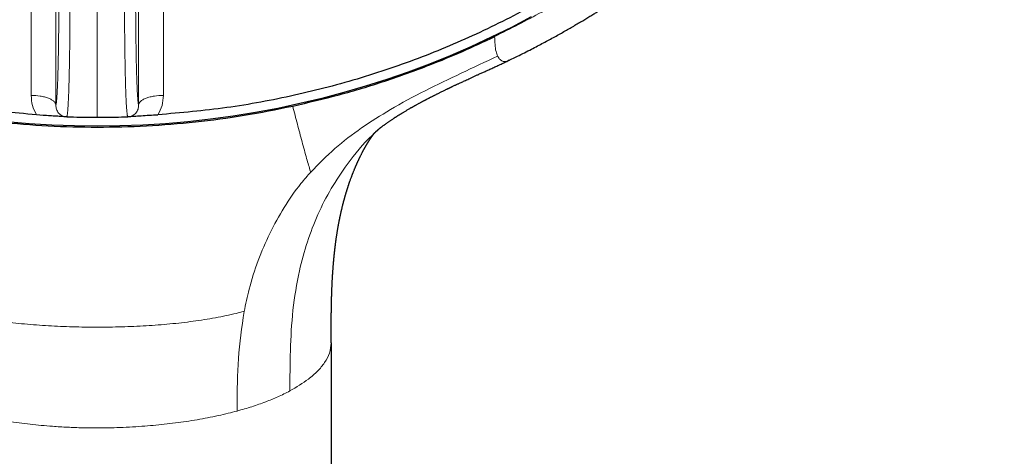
# Model space of a CAD drawing. Header units: millimetres. Extents: x 8 to 436, y 12 to 764.
# Tile 479 of 656: x 228 to 279, y 650 to 673. Entities that reach past the tile are written whole.
import ezdxf

# ---------------------------------------------------------------- set-up
doc = ezdxf.new("R2010")
doc.units = ezdxf.units.MM

msp = doc.modelspace()

# ---------------------------------------------------------------- linework, layer by layer
at = {"color": 252, "linetype": 'Continuous', "lineweight": 0}
for p, q in [((232, 667.711), (232, 687.547)), ((239.321, 652.583), (239.32, 652.33))]:
    msp.add_line(p, q, dxfattribs=at)
at = {"color": 7, "linetype": 'Continuous', "lineweight": 30}
for p, q in [((229.167, 667.806), (228.82, 667.839)), ((230.401, 667.739), (230.394, 667.733)), ((232, 667.711), (232, 667.711)), ((233.606, 667.733), (233.599, 667.739)), ((244.252, 655.903), (244.252, 532.728))]:
    msp.add_line(p, q, dxfattribs=at)
at = {"color": 7, "linetype": 'Continuous', "lineweight": 30, "flags": 128}
for points in [[(254.725, 672.964), (253.687, 672.417), (252.634, 671.897), (251.567, 671.402), (250.486, 670.934), (249.393, 670.493), (248.288, 670.078), (247.172, 669.691), (246.045, 669.332), (244.908, 669.001), (243.763, 668.697), (242.61, 668.422), (241.45, 668.175), (240.283, 667.957), (239.11, 667.768), (237.932, 667.607), (236.751, 667.476), (235.566, 667.373), (234.379, 667.3), (233.19, 667.256), (232, 667.242)], [(232, 667.242), (230.81, 667.256), (229.621, 667.3), (228.434, 667.373), (227.249, 667.476)]]:
    msp.add_lwpolyline(points, dxfattribs=at)
at = {"color": 7, "linetype": 'Continuous', "lineweight": 30}
for points, knots in [([(228.82, 667.839), (227.618, 667.945), (225.213, 668.158), (221.655, 668.822), (218.163, 669.733), (214.788, 670.9), (211.549, 672.303), (208.463, 673.927), (205.522, 675.774), (202.745, 677.831), (200.147, 680.088), (197.747, 682.528), (195.557, 685.138), (193.592, 687.902), (191.863, 690.802), (190.383, 693.82), (189.158, 696.939), (188.198, 700.138), (187.508, 703.397), (187.093, 706.698), (186.954, 710.019), (187.093, 713.34), (187.508, 716.641), (188.198, 719.901), (189.158, 723.1), (190.383, 726.218), (191.863, 729.236), (193.592, 732.136), (195.557, 734.9), (197.747, 737.51), (200.147, 739.951), (202.745, 742.207), (205.522, 744.265), (208.463, 746.111), (211.549, 747.735), (214.762, 749.127), (218.08, 750.277), (221.484, 751.179), (224.953, 751.828), (228.466, 752.218), (232, 752.349), (235.534, 752.218), (239.047, 751.828), (242.516, 751.179), (245.92, 750.277), (249.238, 749.127), (252.451, 747.735), (255.537, 746.111), (258.478, 744.265), (261.255, 742.207), (263.853, 739.951), (266.253, 737.51), (268.443, 734.9), (270.408, 732.136), (272.137, 729.236), (273.617, 726.218), (274.842, 723.1), (275.802, 719.901), (276.492, 716.641), (276.907, 713.34), (277.046, 710.019), (276.907, 706.698), (276.492, 703.397), (275.802, 700.138), (274.842, 696.939), (273.617, 693.82), (272.137, 690.802), (270.408, 687.902), (268.443, 685.138), (266.253, 682.528), (263.853, 680.088), (261.255, 677.831), (258.478, 675.774), (255.537, 673.927), (252.451, 672.303), (249.212, 670.9), (245.837, 669.733), (242.345, 668.822), (238.787, 668.158), (236.382, 667.945), (235.18, 667.839)], [0, 0, 0, 0, 0.013106, 0.026212, 0.039318, 0.052424, 0.065212, 0.078, 0.090788, 0.103576, 0.116364, 0.129151, 0.141939, 0.154727, 0.167515, 0.180303, 0.193091, 0.205879, 0.218667, 0.231454, 0.244242, 0.25703, 0.269818, 0.282606, 0.295394, 0.308182, 0.32097, 0.333758, 0.346545, 0.359333, 0.372121, 0.384909, 0.397697, 0.410485, 0.423273, 0.436061, 0.448848, 0.461636, 0.474424, 0.487212, 0.5, 0.512788, 0.525576, 0.538364, 0.551152, 0.563939, 0.576727, 0.589515, 0.602303, 0.615091, 0.627879, 0.640667, 0.653455, 0.666242, 0.67903, 0.691818, 0.704606, 0.717394, 0.730182, 0.74297, 0.755758, 0.768546, 0.781333, 0.794121, 0.806909, 0.819697, 0.832485, 0.845273, 0.858061, 0.870849, 0.883636, 0.896424, 0.909212, 0.922, 0.934788, 0.947576, 0.960682, 0.973788, 0.986894, 1, 1, 1, 1]), ([(253.574, 670.696), (253.586, 670.702), (253.728, 670.77), (253.994, 670.901), (254.37, 671.087), (254.722, 671.267), (255.053, 671.439), (255.364, 671.603), (255.663, 671.764), (255.953, 671.922), (256.232, 672.077), (256.5, 672.228), (256.759, 672.376), (257.007, 672.521), (257.246, 672.661), (257.475, 672.797), (257.694, 672.929), (257.899, 673.054), (258.092, 673.173), (258.272, 673.285), (258.444, 673.393), (258.607, 673.497), (258.766, 673.599), (258.92, 673.698), (259.068, 673.794), (259.207, 673.885), (259.337, 673.971), (259.457, 674.051), (259.571, 674.127), (259.678, 674.199), (259.777, 674.267), (259.866, 674.327), (259.944, 674.381), (260.012, 674.427), (260.069, 674.467), (260.12, 674.501), (260.168, 674.535), (260.22, 674.571), (260.277, 674.611), (260.325, 674.645), (260.363, 674.671), (260.389, 674.689), (260.412, 674.706), (260.431, 674.719), (260.443, 674.727), (260.45, 674.732), (260.459, 674.738), (260.476, 674.75), (260.503, 674.769), (260.538, 674.794), (260.581, 674.825), (260.632, 674.861), (260.691, 674.903), (260.76, 674.952), (260.837, 675.007), (260.922, 675.069), (261.016, 675.137), (261.118, 675.211), (261.227, 675.291), (261.343, 675.377), (261.467, 675.469), (261.659, 675.613), (261.915, 675.806), (262.227, 676.047), (262.57, 676.315), (262.942, 676.612), (263.34, 676.937), (263.726, 677.261), (264.103, 677.582), (264.466, 677.9), (264.818, 678.213), (265.157, 678.522), (265.489, 678.829), (265.848, 679.169), (266.234, 679.543), (266.645, 679.951), (267.047, 680.361), (267.342, 680.669), (267.536, 680.874), (267.629, 680.974), (267.718, 681.069), (267.795, 681.152), (267.858, 681.221), (267.91, 681.277), (267.956, 681.328), (267.997, 681.372), (268.032, 681.411), (268.062, 681.443), (268.086, 681.47), (268.104, 681.49), (268.117, 681.504), (268.129, 681.518), (268.145, 681.535), (268.171, 681.564), (268.209, 681.606), (268.258, 681.661), (268.314, 681.723), (268.377, 681.794), (268.446, 681.871), (268.522, 681.957), (268.601, 682.048), (268.684, 682.143), (268.77, 682.241), (268.86, 682.345), (268.951, 682.451), (269.041, 682.557), (269.209, 682.755), (269.45, 683.043), (269.762, 683.425), (270.065, 683.804), (270.36, 684.181), (270.648, 684.557), (270.934, 684.938), (271.219, 685.328), (271.506, 685.728), (271.793, 686.138), (272.006, 686.451), (272.148, 686.662), (272.219, 686.768), (272.29, 686.874), (272.361, 686.981), (272.431, 687.088), (272.499, 687.192), (272.565, 687.294), (272.627, 687.39), (272.685, 687.481), (272.737, 687.562), (272.783, 687.635), (272.821, 687.695), (272.851, 687.743), (272.876, 687.782), (272.896, 687.814), (272.912, 687.84), (272.924, 687.859), (272.935, 687.876), (272.946, 687.895), (272.962, 687.919), (272.981, 687.95), (273.004, 687.988), (273.034, 688.035), (273.07, 688.094), (273.113, 688.165), (273.163, 688.245), (273.217, 688.335), (273.277, 688.434), (273.341, 688.54), (273.408, 688.652), (273.476, 688.766), (273.544, 688.881), (273.611, 688.994), (273.702, 689.151), (273.816, 689.349), (273.951, 689.586), (274.079, 689.816), (274.194, 690.023), (274.296, 690.21), (274.386, 690.377), (274.472, 690.538), (274.556, 690.698), (274.65, 690.877), (274.755, 691.08), (274.872, 691.309), (274.99, 691.544), (275.109, 691.785), (275.23, 692.032), (275.352, 692.288), (275.454, 692.503), (275.533, 692.673), (275.588, 692.793), (275.641, 692.909), (275.691, 693.018), (275.737, 693.12), (275.779, 693.214), (275.817, 693.301), (275.853, 693.381), (275.885, 693.453), (275.913, 693.518), (275.938, 693.576), (275.96, 693.626), (275.979, 693.669), (275.993, 693.702), (276.003, 693.726), (276.011, 693.745), (276.02, 693.765), (276.031, 693.79), (276.044, 693.821), (276.059, 693.857), (276.079, 693.903), (276.104, 693.961), (276.133, 694.031), (276.167, 694.11), (276.203, 694.198), (276.243, 694.295), (276.287, 694.4), (276.333, 694.512), (276.38, 694.629), (276.469, 694.849), (276.596, 695.171), (276.768, 695.622), (276.944, 696.099), (277.122, 696.602), (277.261, 697.008), (277.363, 697.316), (277.43, 697.522), (277.493, 697.719), (277.552, 697.907), (277.608, 698.086), (277.66, 698.256), (277.701, 698.392), (277.732, 698.497), (277.755, 698.573), (277.776, 698.647), (277.797, 698.718), (277.816, 698.784), (277.834, 698.846), (277.85, 698.901), (277.863, 698.948), (277.875, 698.99), (277.887, 699.033), (277.902, 699.085), (277.92, 699.148), (277.94, 699.221), (277.963, 699.303), (277.988, 699.396), (278.017, 699.501), (278.048, 699.618), (278.083, 699.747), (278.12, 699.888), (278.159, 700.039), (278.199, 700.196), (278.238, 700.355), (278.301, 700.609), (278.384, 700.957), (278.485, 701.4), (278.582, 701.846), (278.653, 702.192), (278.701, 702.436), (278.728, 702.577), (278.755, 702.715), (278.78, 702.847), (278.803, 702.972), (278.824, 703.089), (278.843, 703.198), (278.861, 703.296), (278.876, 703.382), (278.889, 703.458), (278.899, 703.517), (278.906, 703.562), (278.912, 703.594), (278.916, 703.62), (278.92, 703.643), (278.924, 703.669), (278.93, 703.704), (278.937, 703.747), (278.946, 703.798), (278.955, 703.856), (278.966, 703.922), (278.977, 703.995), (278.989, 704.072), (279.001, 704.15), (279.014, 704.229), (279.046, 704.445), (279.092, 704.759), (279.147, 705.171), (279.194, 705.546), (279.238, 705.927), (279.28, 706.316), (279.309, 706.613), (279.327, 706.813), (279.336, 706.911), (279.344, 707.003), (279.351, 707.086), (279.357, 707.158), (279.362, 707.219), (279.366, 707.269), (279.369, 707.308), (279.371, 707.335), (279.372, 707.353), (279.373, 707.366), (279.375, 707.384), (279.377, 707.408), (279.379, 707.44), (279.383, 707.496), (279.389, 707.576), (279.397, 707.692), (279.407, 707.828), (279.417, 707.986), (279.427, 708.155), (279.437, 708.334), (279.446, 708.5), (279.453, 708.65), (279.459, 708.783), (279.465, 708.919), (279.47, 709.059), (279.475, 709.202), (279.479, 709.323), (279.482, 709.419), (279.484, 709.489), (279.485, 709.555), (279.487, 709.617), (279.488, 709.676), (279.489, 709.729), (279.49, 709.772), (279.491, 709.804), (279.491, 709.826), (279.492, 709.845), (279.492, 709.868), (279.492, 709.898), (279.493, 709.937), (279.494, 709.986), (279.495, 710.046), (279.496, 710.118), (279.496, 710.194), (279.497, 710.285), (279.498, 710.382), (279.498, 710.476), (279.499, 710.554), (279.499, 710.616), (279.499, 710.668), (279.499, 710.711), (279.498, 710.747), (279.498, 710.78), (279.498, 710.799), (279.498, 710.809)], [0, 0, 0, 0, 0.000773, 0.009123, 0.017231, 0.025098, 0.032097, 0.038892, 0.045485, 0.051874, 0.05806, 0.064043, 0.069823, 0.0754, 0.080773, 0.085943, 0.09091, 0.095674, 0.099979, 0.104104, 0.108047, 0.11181, 0.115393, 0.119046, 0.12249, 0.125724, 0.128749, 0.131565, 0.134171, 0.136755, 0.139094, 0.141188, 0.143037, 0.144641, 0.146, 0.147083, 0.148215, 0.149455, 0.150804, 0.152262, 0.152876, 0.153507, 0.154113, 0.154559, 0.154836, 0.154952, 0.155049, 0.155484, 0.156169, 0.15699, 0.15801, 0.159228, 0.160644, 0.16229, 0.164141, 0.166198, 0.168461, 0.170929, 0.173553, 0.176376, 0.179397, 0.182615, 0.190424, 0.198137, 0.205754, 0.215987, 0.226041, 0.235917, 0.245615, 0.255134, 0.26431, 0.273314, 0.282172, 0.290964, 0.302472, 0.313875, 0.325174, 0.336369, 0.339111, 0.341847, 0.344467, 0.346827, 0.348499, 0.350011, 0.351363, 0.352555, 0.353586, 0.354457, 0.355168, 0.355719, 0.356039, 0.356331, 0.356784, 0.357407, 0.358663, 0.360119, 0.361775, 0.363632, 0.365688, 0.367945, 0.370401, 0.372829, 0.375425, 0.378171, 0.38094, 0.383704, 0.386464, 0.396281, 0.40604, 0.415741, 0.425133, 0.434471, 0.443885, 0.453478, 0.463248, 0.473197, 0.483325, 0.485848, 0.488381, 0.490926, 0.493481, 0.496047, 0.498567, 0.50091, 0.503275, 0.505419, 0.507341, 0.509042, 0.510521, 0.511584, 0.512493, 0.513248, 0.513849, 0.514297, 0.514618, 0.515038, 0.515622, 0.516352, 0.517225, 0.518243, 0.519686, 0.521345, 0.52322, 0.525312, 0.52762, 0.530144, 0.532722, 0.535422, 0.538088, 0.540716, 0.543305, 0.548944, 0.554388, 0.559639, 0.564696, 0.568602, 0.572384, 0.576041, 0.579592, 0.583215, 0.588146, 0.593287, 0.598638, 0.603942, 0.609439, 0.615126, 0.621006, 0.623708, 0.626412, 0.62897, 0.631365, 0.633599, 0.635671, 0.637581, 0.639329, 0.640915, 0.642339, 0.643601, 0.644702, 0.64564, 0.646403, 0.646858, 0.647206, 0.647633, 0.64818, 0.648849, 0.649638, 0.650548, 0.651879, 0.653404, 0.655124, 0.657039, 0.659149, 0.661412, 0.663862, 0.666437, 0.669011, 0.678175, 0.68729, 0.698079, 0.7088, 0.719452, 0.723982, 0.728346, 0.732512, 0.736479, 0.740248, 0.743818, 0.74719, 0.748844, 0.750445, 0.751994, 0.753491, 0.754905, 0.756145, 0.757374, 0.758352, 0.759121, 0.75997, 0.76108, 0.762393, 0.763912, 0.765638, 0.767569, 0.769707, 0.772182, 0.774887, 0.77782, 0.780982, 0.784286, 0.787596, 0.79091, 0.800045, 0.809211, 0.818408, 0.827636, 0.830543, 0.833453, 0.836343, 0.83906, 0.841577, 0.844028, 0.846253, 0.848253, 0.850028, 0.851577, 0.852901, 0.853665, 0.854327, 0.854864, 0.855267, 0.855752, 0.856463, 0.857397, 0.8584, 0.859574, 0.86092, 0.862438, 0.864038, 0.865638, 0.867237, 0.868836, 0.87888, 0.886418, 0.893976, 0.901694, 0.909594, 0.917675, 0.919694, 0.921723, 0.923626, 0.925307, 0.926768, 0.927988, 0.928995, 0.929789, 0.930369, 0.930638, 0.930857, 0.931203, 0.931696, 0.932336, 0.933111, 0.935079, 0.937177, 0.940133, 0.943312, 0.946716, 0.950326, 0.954122, 0.956707, 0.959372, 0.962116, 0.964939, 0.967841, 0.970739, 0.97222, 0.973625, 0.974953, 0.976204, 0.977379, 0.978478, 0.97942, 0.979988, 0.980403, 0.980715, 0.981159, 0.981767, 0.982538, 0.983473, 0.984707, 0.986145, 0.987752, 0.989308, 0.991565, 0.993592, 0.994974, 0.996224, 0.997342, 0.998088, 0.998759, 0.999384, 1, 1, 1, 1]), ([(242.234, 668.294), (243.049, 668.484), (244.677, 668.862), (247.072, 669.588), (249.221, 670.36), (251.135, 671.144), (252.252, 671.669), (252.811, 671.931)], [0, 0, 0, 0, 0.223023, 0.44549, 0.668087, 0.834118, 1, 1, 1, 1]), ([(246.456, 666.821), (246.457, 666.822), (246.458, 666.823), (246.464, 666.829), (246.474, 666.839), (246.481, 666.846), (246.486, 666.851), (246.491, 666.856), (246.499, 666.864), (246.507, 666.872), (246.514, 666.878), (246.52, 666.884), (246.527, 666.891), (246.535, 666.899), (246.542, 666.906), (246.548, 666.912), (246.555, 666.918), (246.563, 666.927), (246.575, 666.938), (246.588, 666.951), (246.601, 666.963), (246.613, 666.974), (246.625, 666.985), (246.635, 666.994), (246.642, 667.001), (246.647, 667.005), (246.652, 667.01), (246.657, 667.014), (246.662, 667.019), (246.668, 667.025), (246.674, 667.03), (246.68, 667.035), (246.686, 667.041), (246.693, 667.048), (246.701, 667.055), (246.708, 667.061), (246.714, 667.066), (246.722, 667.074), (246.73, 667.081), (246.737, 667.087), (246.744, 667.092), (246.757, 667.104), (246.775, 667.12), (246.796, 667.137), (246.813, 667.152), (246.827, 667.162), (246.835, 667.169), (246.837, 667.171), (246.837, 667.171), (246.837, 667.17), (246.842, 667.174), (246.85, 667.18), (246.859, 667.187), (246.87, 667.195), (246.88, 667.203), (246.889, 667.21), (246.908, 667.224), (246.937, 667.245), (246.977, 667.274), (247.02, 667.305), (247.064, 667.337), (247.111, 667.37), (247.159, 667.404), (247.206, 667.437), (247.255, 667.47), (247.305, 667.505), (247.359, 667.542), (247.416, 667.579), (247.466, 667.613), (247.51, 667.642), (247.548, 667.667), (247.588, 667.693), (247.627, 667.718), (247.662, 667.741), (247.696, 667.762), (247.729, 667.783), (247.764, 667.806), (247.801, 667.829), (247.839, 667.852), (247.874, 667.874), (247.906, 667.894), (247.935, 667.912), (247.971, 667.934), (248.018, 667.963), (248.078, 667.999), (248.14, 668.036), (248.203, 668.073), (248.266, 668.11), (248.33, 668.147), (248.384, 668.179), (248.426, 668.203), (248.454, 668.219), (248.478, 668.233), (248.504, 668.247), (248.532, 668.263), (248.562, 668.28), (248.595, 668.299), (248.634, 668.32), (248.673, 668.342), (248.719, 668.368), (248.769, 668.395), (248.824, 668.425), (248.877, 668.454), (248.931, 668.483), (248.98, 668.51), (249.025, 668.534), (249.068, 668.557), (249.11, 668.579), (249.15, 668.6), (249.184, 668.618), (249.218, 668.636), (249.255, 668.656), (249.3, 668.679), (249.348, 668.704), (249.397, 668.729), (249.443, 668.753), (249.488, 668.776), (249.533, 668.799), (249.578, 668.821), (249.623, 668.844), (249.67, 668.868), (249.718, 668.892), (249.769, 668.918), (249.825, 668.945), (249.884, 668.975), (249.948, 669.006), (250.017, 669.04), (250.093, 669.077), (250.164, 669.112), (250.23, 669.144), (250.287, 669.171), (250.34, 669.197), (250.386, 669.219), (250.425, 669.237), (250.456, 669.252), (250.479, 669.263), (250.497, 669.272), (250.516, 669.281), (250.539, 669.291), (250.564, 669.303), (250.629, 669.334), (250.701, 669.368), (250.781, 669.405), (250.829, 669.428), (250.883, 669.453), (250.944, 669.482), (251.016, 669.515), (251.098, 669.553), (251.19, 669.595), (251.291, 669.642), (251.401, 669.693), (251.522, 669.748), (251.652, 669.808), (251.792, 669.872), (251.943, 669.941), (252.103, 670.014), (252.276, 670.093), (252.462, 670.178), (252.662, 670.27), (252.873, 670.367), (253.094, 670.47), (253.326, 670.579), (253.484, 670.654), (253.565, 670.692)], [0, 0, 0, 0, 0.003112, 0.005467, 0.007259, 0.00885, 0.010322, 0.01183, 0.01474, 0.017909, 0.020093, 0.021654, 0.024277, 0.027278, 0.029621, 0.031731, 0.034012, 0.036257, 0.040744, 0.046243, 0.050511, 0.054573, 0.059382, 0.063523, 0.065564, 0.067475, 0.069307, 0.071146, 0.073165, 0.075695, 0.078419, 0.080402, 0.082704, 0.086325, 0.089914, 0.092779, 0.095357, 0.099668, 0.103679, 0.107172, 0.110686, 0.114277, 0.131508, 0.146482, 0.163205, 0.180229, 0.196413, 0.213191, 0.218077, 0.222825, 0.226887, 0.228716, 0.230741, 0.233646, 0.235868, 0.237555, 0.239482, 0.246123, 0.252726, 0.258776, 0.265659, 0.272605, 0.279162, 0.285826, 0.292081, 0.299207, 0.306366, 0.313615, 0.321447, 0.326027, 0.330726, 0.336122, 0.341225, 0.345638, 0.349629, 0.353798, 0.358048, 0.363026, 0.367656, 0.371937, 0.375975, 0.379594, 0.382835, 0.389201, 0.396885, 0.404506, 0.41199, 0.41946, 0.427187, 0.434917, 0.43901, 0.442128, 0.444675, 0.447691, 0.451217, 0.454482, 0.458367, 0.462874, 0.467866, 0.472293, 0.478862, 0.485185, 0.491302, 0.497353, 0.503575, 0.508196, 0.513042, 0.518104, 0.522726, 0.526511, 0.529929, 0.534047, 0.539404, 0.544975, 0.550479, 0.555858, 0.560505, 0.565755, 0.570704, 0.575692, 0.580892, 0.58631, 0.591947, 0.597881, 0.604695, 0.611516, 0.61911, 0.627478, 0.636618, 0.642759, 0.649193, 0.655157, 0.660198, 0.664314, 0.667908, 0.67028, 0.6719, 0.673904, 0.676466, 0.67931, 0.682165, 0.69765, 0.702745, 0.707873, 0.713418, 0.720044, 0.727765, 0.73658, 0.746489, 0.757261, 0.769084, 0.781957, 0.795881, 0.810855, 0.826879, 0.843952, 0.862075, 0.882187, 0.903449, 0.925862, 0.949425, 0.974138, 1, 1, 1, 1]), ([(221.766, 668.294), (222.611, 668.125), (224.297, 667.787), (226.856, 667.45), (229.425, 667.241), (232, 667.173), (234.575, 667.241), (237.144, 667.45), (239.703, 667.787), (241.389, 668.125), (242.234, 668.294)], [0, 0, 0, 0, 0.125524, 0.250559, 0.37525, 0.5, 0.624742, 0.749434, 0.874481, 1, 1, 1, 1]), ([(230.394, 667.733), (230.313, 667.736), (230.155, 667.743), (229.858, 667.763), (229.528, 667.786), (229.289, 667.799), (229.167, 667.806)], [0, 0, 0, 0, 0.260422, 0.507505, 0.750772, 1, 1, 1, 1]), ([(230.401, 667.739), (230.462, 667.736), (230.759, 667.725), (231.292, 667.714), (231.764, 667.712), (232, 667.711)], [0, 0, 0, 0, 0.114102, 0.5571, 1, 1, 1, 1]), ([(232, 667.711), (232.212, 667.712), (232.636, 667.713), (233.169, 667.723), (233.49, 667.735), (233.599, 667.739)], [0, 0, 0, 0, 0.397776, 0.795622, 1, 1, 1, 1]), ([(235.18, 667.823), (235.025, 667.816), (234.721, 667.802), (234.29, 667.774), (233.905, 667.746), (233.708, 667.737), (233.606, 667.733)], [0, 0, 0, 0, 0.2511539, 0.4933393, 0.7379074, 1, 1, 1, 1]), ([(244.251, 655.9), (244.251, 655.971), (244.251, 656.108), (244.251, 656.306), (244.252, 656.493), (244.252, 656.648), (244.252, 656.773), (244.253, 656.872), (244.253, 656.964), (244.254, 657.048), (244.254, 657.116), (244.255, 657.168), (244.255, 657.207), (244.255, 657.24), (244.256, 657.266), (244.256, 657.289), (244.256, 657.312), (244.256, 657.343), (244.257, 657.386), (244.257, 657.438), (244.258, 657.495), (244.259, 657.563), (244.26, 657.642), (244.262, 657.735), (244.263, 657.836), (244.265, 657.924), (244.267, 657.996), (244.268, 658.05), (244.269, 658.105), (244.27, 658.156), (244.272, 658.2), (244.272, 658.233), (244.273, 658.26), (244.274, 658.288), (244.275, 658.324), (244.276, 658.37), (244.278, 658.421), (244.28, 658.473), (244.282, 658.533), (244.284, 658.599), (244.287, 658.672), (244.289, 658.741), (244.292, 658.802), (244.294, 658.854), (244.296, 658.898), (244.298, 658.939), (244.3, 658.983), (244.302, 659.035), (244.305, 659.093), (244.308, 659.155), (244.312, 659.221), (244.316, 659.29), (244.319, 659.349), (244.322, 659.395), (244.324, 659.424), (244.325, 659.449), (244.327, 659.473), (244.328, 659.501), (244.331, 659.535), (244.333, 659.574), (244.336, 659.621), (244.34, 659.676), (244.345, 659.737), (244.348, 659.791), (244.352, 659.832), (244.354, 659.868), (244.357, 659.907), (244.361, 659.957), (244.366, 660.011), (244.37, 660.064), (244.374, 660.109), (244.377, 660.146), (244.38, 660.174), (244.382, 660.199), (244.384, 660.221), (244.386, 660.24), (244.388, 660.261), (244.39, 660.288), (244.394, 660.324), (244.398, 660.365), (244.402, 660.407), (244.406, 660.447), (244.41, 660.486), (244.413, 660.522), (244.417, 660.554), (244.419, 660.58), (244.422, 660.602), (244.424, 660.624), (244.427, 660.65), (244.431, 660.685), (244.435, 660.724), (244.44, 660.765), (244.444, 660.804), (244.448, 660.84), (244.452, 660.871), (244.455, 660.899), (244.459, 660.927), (244.463, 660.959), (244.468, 661.003), (244.475, 661.057), (244.484, 661.122), (244.491, 661.179), (244.497, 661.224), (244.501, 661.253), (244.505, 661.278), (244.51, 661.318), (244.518, 661.374), (244.529, 661.447), (244.54, 661.519), (244.55, 661.586), (244.56, 661.651), (244.57, 661.713), (244.58, 661.771), (244.589, 661.826), (244.597, 661.878), (244.606, 661.926), (244.613, 661.967), (244.62, 662.004), (244.627, 662.044), (244.635, 662.091), (244.646, 662.147), (244.657, 662.208), (244.669, 662.267), (244.68, 662.324), (244.69, 662.375), (244.7, 662.426), (244.711, 662.476), (244.721, 662.524), (244.734, 662.586), (244.75, 662.657), (244.768, 662.741), (244.786, 662.817), (244.802, 662.889), (244.818, 662.953), (244.833, 663.017), (244.849, 663.08), (244.862, 663.132), (244.871, 663.17), (244.878, 663.195), (244.885, 663.222), (244.892, 663.251), (244.9, 663.28), (244.907, 663.308), (244.915, 663.337), (244.922, 663.364), (244.928, 663.386), (244.933, 663.404), (244.939, 663.424), (244.945, 663.446), (244.951, 663.468), (244.957, 663.489), (244.963, 663.513), (244.971, 663.54), (244.98, 663.573), (244.991, 663.611), (245.004, 663.655), (245.017, 663.7), (245.03, 663.744), (245.043, 663.787), (245.055, 663.826), (245.065, 663.857), (245.072, 663.882), (245.08, 663.905), (245.087, 663.929), (245.094, 663.95), (245.101, 663.972), (245.108, 663.994), (245.115, 664.017), (245.122, 664.038), (245.129, 664.059), (245.136, 664.082), (245.143, 664.103), (245.15, 664.123), (245.157, 664.146), (245.167, 664.174), (245.177, 664.204), (245.186, 664.231), (245.195, 664.257), (245.209, 664.299), (245.23, 664.358), (245.256, 664.432), (245.283, 664.505), (245.305, 664.566), (245.323, 664.615), (245.338, 664.653), (245.351, 664.689), (245.366, 664.726), (245.38, 664.762), (245.396, 664.803), (245.414, 664.85), (245.436, 664.903), (245.457, 664.956), (245.479, 665.008), (245.5, 665.057), (245.519, 665.102), (245.537, 665.145), (245.553, 665.182), (245.57, 665.22), (245.584, 665.253), (245.6, 665.288), (245.616, 665.324), (245.634, 665.364), (245.653, 665.405), (245.671, 665.445), (245.689, 665.482), (245.705, 665.516), (245.722, 665.552), (245.739, 665.586), (245.755, 665.62), (245.769, 665.647), (245.786, 665.681), (245.805, 665.721), (245.831, 665.771), (245.856, 665.82), (245.877, 665.861), (245.892, 665.889), (245.903, 665.911), (245.914, 665.931), (245.926, 665.954), (245.938, 665.976), (245.949, 665.996), (245.959, 666.013), (245.967, 666.03), (245.977, 666.047), (245.986, 666.063), (245.993, 666.076), (245.999, 666.087), (246.005, 666.098), (246.012, 666.11), (246.019, 666.122), (246.025, 666.133), (246.032, 666.145), (246.039, 666.158), (246.047, 666.172), (246.055, 666.185), (246.063, 666.199), (246.071, 666.213), (246.079, 666.226), (246.086, 666.239), (246.094, 666.253), (246.103, 666.267), (246.111, 666.281), (246.12, 666.297), (246.13, 666.313), (246.139, 666.328), (246.146, 666.34), (246.152, 666.349), (246.157, 666.358), (246.162, 666.366), (246.166, 666.373), (246.17, 666.38), (246.175, 666.387), (246.179, 666.394), (246.185, 666.403), (246.191, 666.413), (246.196, 666.422), (246.202, 666.431), (246.209, 666.442), (246.216, 666.453), (246.223, 666.464), (246.229, 666.474), (246.237, 666.486), (246.244, 666.498), (246.252, 666.509), (246.257, 666.518), (246.263, 666.526), (246.268, 666.535), (246.274, 666.543), (246.278, 666.551), (246.283, 666.557), (246.287, 666.564), (246.293, 666.572), (246.298, 666.581), (246.304, 666.589), (246.308, 666.596), (246.312, 666.602), (246.317, 666.609), (246.322, 666.617), (246.328, 666.625), (246.333, 666.633), (246.338, 666.64), (246.343, 666.648), (246.349, 666.656), (246.353, 666.663), (246.357, 666.668), (246.36, 666.673), (246.365, 666.679), (246.369, 666.686), (246.374, 666.692), (246.378, 666.698), (246.382, 666.704), (246.387, 666.711), (246.391, 666.717), (246.395, 666.723), (246.398, 666.727), (246.402, 666.732), (246.407, 666.739), (246.412, 666.747), (246.417, 666.754), (246.422, 666.76), (246.425, 666.764), (246.427, 666.767), (246.43, 666.771), (246.433, 666.775), (246.437, 666.78), (246.44, 666.785), (246.443, 666.789), (246.446, 666.793), (246.449, 666.797), (246.452, 666.801), (246.455, 666.806), (246.458, 666.81), (246.461, 666.814), (246.464, 666.817), (246.466, 666.82), (246.47, 666.825), (246.473, 666.83), (246.476, 666.834), (246.479, 666.837), (246.481, 666.841), (246.484, 666.844), (246.488, 666.849), (246.491, 666.853), (246.493, 666.856), (246.495, 666.858), (246.497, 666.861), (246.499, 666.864), (246.5, 666.865), (246.501, 666.866)], [0, 0, 0, 0, 0.0145574, 0.0282696, 0.0411365, 0.0531583, 0.0602824, 0.0670728, 0.0735294, 0.0793942, 0.0844364, 0.0875344, 0.0902127, 0.0924716, 0.0943109, 0.0957308, 0.0971398, 0.0990125, 0.102278, 0.1059232, 0.1098715, 0.1141229, 0.1199722, 0.1263531, 0.1333531, 0.1409748, 0.1445989, 0.1483482, 0.1522227, 0.1559817, 0.159023, 0.1613179, 0.1628668, 0.1646324, 0.1671564, 0.1704384, 0.1741907, 0.1778309, 0.1813424, 0.1866006, 0.1916555, 0.1967319, 0.2008633, 0.2045856, 0.2075164, 0.2100488, 0.213171, 0.2169304, 0.2209759, 0.2253154, 0.2299413, 0.2348536, 0.2398249, 0.2423995, 0.2444884, 0.2460917, 0.247548, 0.2495366, 0.2520762, 0.2548763, 0.257684, 0.262111, 0.2665547, 0.2704939, 0.2735177, 0.2754241, 0.2780639, 0.2819248, 0.2859289, 0.2897024, 0.2932455, 0.2954889, 0.2975153, 0.299304, 0.3008551, 0.3021685, 0.303446, 0.305237, 0.3080147, 0.3111153, 0.3141168, 0.3170193, 0.3198229, 0.322494, 0.3247128, 0.3266117, 0.3281907, 0.3295356, 0.3313095, 0.3338999, 0.3369422, 0.3398914, 0.342724, 0.3454018, 0.3476175, 0.3495506, 0.3514105, 0.3537581, 0.3565935, 0.360942, 0.3656895, 0.3708144, 0.3734862, 0.3755432, 0.3771675, 0.3790185, 0.3842762, 0.3897463, 0.3950933, 0.4000846, 0.4048472, 0.4095388, 0.4140472, 0.4177959, 0.4219448, 0.4256572, 0.4287393, 0.4312872, 0.4340762, 0.4377384, 0.4420871, 0.4467692, 0.4516959, 0.4558626, 0.4597615, 0.463663, 0.4676159, 0.4714166, 0.4749548, 0.4819989, 0.4881867, 0.4947585, 0.4999999, 0.5053414, 0.5100386, 0.5153743, 0.5205883, 0.5226677, 0.5244351, 0.5266799, 0.5292598, 0.5315307, 0.5338142, 0.536297, 0.5386796, 0.540473, 0.5417407, 0.5433841, 0.5453609, 0.5471061, 0.5486491, 0.5507089, 0.5531498, 0.555402, 0.5588803, 0.5626767, 0.5666451, 0.5703627, 0.5738838, 0.5776926, 0.5802148, 0.5820316, 0.5840674, 0.5863233, 0.5881204, 0.5897411, 0.5918687, 0.5940017, 0.5956303, 0.5974298, 0.59968, 0.6015625, 0.6030245, 0.6049822, 0.6077785, 0.6105032, 0.6129751, 0.6152097, 0.6174925, 0.6243709, 0.6312204, 0.6380258, 0.6447927, 0.6484696, 0.6518325, 0.6555624, 0.6588346, 0.6626534, 0.6659674, 0.6710819, 0.676434, 0.6818962, 0.6870479, 0.6922261, 0.6970028, 0.7010609, 0.7054221, 0.7088933, 0.7130496, 0.715976, 0.72029, 0.7246512, 0.7292574, 0.7338661, 0.7380481, 0.7418419, 0.7457962, 0.7503818, 0.7538062, 0.7576895, 0.7601982, 0.7661794, 0.772107, 0.7788497, 0.7845356, 0.7879587, 0.7900078, 0.793101, 0.7963409, 0.7991023, 0.8022731, 0.8043414, 0.8064496, 0.809114, 0.8117881, 0.8133089, 0.8146364, 0.8164528, 0.818397, 0.8200433, 0.8214477, 0.8233382, 0.8254217, 0.8276334, 0.8295529, 0.831544, 0.8340325, 0.836268, 0.8379007, 0.8402047, 0.8428715, 0.8448975, 0.84738, 0.850557, 0.8533111, 0.8550121, 0.856602, 0.8584133, 0.8598056, 0.8608362, 0.8620885, 0.8632934, 0.8647159, 0.8663902, 0.8682555, 0.8698036, 0.8714874, 0.8736132, 0.8762347, 0.8780667, 0.8798987, 0.8821506, 0.8852587, 0.8875101, 0.8890647, 0.8907958, 0.8927924, 0.8947216, 0.8963571, 0.8976089, 0.8990231, 0.9010511, 0.9032704, 0.9051298, 0.9066593, 0.9082682, 0.9096266, 0.9115744, 0.9139877, 0.9157152, 0.9173828, 0.9195587, 0.9220849, 0.9236971, 0.9249311, 0.9262389, 0.9280937, 0.9302223, 0.9319155, 0.933403, 0.935146, 0.9372095, 0.9394143, 0.9410447, 0.9422284, 0.9439558, 0.9460422, 0.9486399, 0.9514491, 0.9536411, 0.9548367, 0.9559304, 0.9570635, 0.9586583, 0.9607208, 0.962613, 0.9640662, 0.9654293, 0.9668522, 0.9686373, 0.9707533, 0.9725078, 0.9739615, 0.9752896, 0.9768021, 0.9787137, 0.9812751, 0.9833124, 0.9847534, 0.9863101, 0.9881636, 0.9906364, 0.9928785, 0.9944758, 0.9958224, 0.9973218, 0.9992236, 1, 1, 1, 1])]:
    msp.add_open_spline(points, degree=3, knots=knots, dxfattribs=at)
at = {"color": 252, "linetype": 'Continuous', "lineweight": 0}
for points, knots in [([(277.499, 709.951), (277.48, 709.019), (277.442, 707.157), (277.138, 704.37), (276.654, 701.604), (275.977, 698.873), (275.113, 696.194), (274.065, 693.577), (272.837, 691.031), (271.432, 688.562), (269.855, 686.182), (268.118, 683.902), (266.229, 681.737), (264.23, 679.732), (262.138, 677.885), (259.965, 676.192), (257.678, 674.629), (255.299, 673.189), (253.639, 672.35), (252.811, 671.931)], [0, 0, 0, 0, 0.059647, 0.119293, 0.179195, 0.239108, 0.298754, 0.35839, 0.418037, 0.477683, 0.537584, 0.597497, 0.657143, 0.716779, 0.77332, 0.829847, 0.88658, 0.943426, 1, 1, 1, 1]), ([(230.411, 687.524), (230.413, 687.447), (230.418, 687.294), (230.424, 687.057), (230.431, 686.816), (230.438, 686.569), (230.444, 686.317), (230.451, 686.06), (230.457, 685.798), (230.463, 685.507), (230.471, 685.185), (230.478, 684.832), (230.485, 684.472), (230.492, 684.108), (230.499, 683.756), (230.505, 683.418), (230.51, 683.094), (230.516, 682.768), (230.521, 682.439), (230.526, 682.108), (230.53, 681.756), (230.535, 681.385), (230.54, 680.992), (230.545, 680.599), (230.549, 680.204), (230.553, 679.828), (230.556, 679.47), (230.559, 679.131), (230.562, 678.793), (230.565, 678.455), (230.567, 678.118), (230.569, 677.763), (230.571, 677.392), (230.573, 677.005), (230.575, 676.62), (230.576, 676.239), (230.577, 675.88), (230.577, 675.542), (230.577, 675.225), (230.577, 674.911), (230.577, 674.601), (230.577, 674.296), (230.576, 673.978), (230.575, 673.649), (230.573, 673.31), (230.571, 672.979), (230.569, 672.654), (230.567, 672.352), (230.564, 672.073), (230.562, 671.814), (230.559, 671.561), (230.556, 671.315), (230.553, 671.076), (230.549, 670.83), (230.545, 670.581), (230.54, 670.329), (230.535, 670.087), (230.53, 669.856), (230.525, 669.646), (230.52, 669.456), (230.515, 669.285), (230.509, 669.121), (230.504, 668.966), (230.498, 668.82), (230.492, 668.675), (230.485, 668.533), (230.478, 668.397), (230.47, 668.272), (230.463, 668.16), (230.455, 668.066), (230.448, 667.987), (230.441, 667.922), (230.434, 667.866), (230.426, 667.82), (230.419, 667.783), (230.411, 667.756), (230.405, 667.741), (230.402, 667.739), (230.401, 667.739)], [0, 0, 0, 0, 0.011309, 0.022621, 0.033933, 0.045242, 0.056671, 0.068105, 0.079538, 0.090968, 0.105635, 0.120315, 0.134999, 0.149679, 0.164347, 0.176924, 0.189511, 0.202104, 0.214696, 0.227284, 0.239861, 0.254505, 0.269162, 0.283823, 0.29848, 0.313125, 0.325681, 0.338248, 0.350819, 0.363391, 0.375957, 0.388514, 0.403173, 0.417845, 0.432521, 0.447193, 0.461852, 0.474422, 0.487002, 0.499587, 0.512173, 0.524753, 0.537323, 0.551982, 0.566654, 0.58133, 0.596002, 0.610661, 0.623231, 0.635811, 0.648396, 0.660982, 0.673562, 0.686132, 0.700792, 0.715464, 0.73014, 0.744813, 0.759473, 0.772043, 0.784624, 0.797209, 0.809795, 0.822375, 0.834946, 0.849608, 0.864283, 0.878962, 0.893637, 0.9083, 0.920872, 0.933455, 0.946043, 0.958631, 0.971214, 0.983786, 0.997541, 1, 1, 1, 1]), ([(233.599, 667.739), (233.598, 667.739), (233.594, 667.742), (233.588, 667.76), (233.579, 667.793), (233.57, 667.84), (233.562, 667.901), (233.553, 667.975), (233.545, 668.063), (233.537, 668.163), (233.529, 668.276), (233.522, 668.401), (233.515, 668.538), (233.507, 668.688), (233.501, 668.841), (233.495, 668.998), (233.49, 669.154), (233.484, 669.32), (233.479, 669.494), (233.474, 669.675), (233.469, 669.876), (233.465, 670.096), (233.46, 670.338), (233.455, 670.59), (233.451, 670.852), (233.447, 671.111), (233.443, 671.364), (233.44, 671.611), (233.438, 671.865), (233.435, 672.125), (233.433, 672.391), (233.431, 672.678), (233.429, 672.987), (233.427, 673.319), (233.425, 673.658), (233.424, 674.004), (233.423, 674.339), (233.423, 674.662), (233.423, 674.973), (233.423, 675.287), (233.423, 675.605), (233.423, 675.926), (233.424, 676.267), (233.425, 676.631), (233.427, 677.015), (233.429, 677.403), (233.431, 677.793), (233.433, 678.166), (233.436, 678.522), (233.438, 678.86), (233.441, 679.2), (233.444, 679.539), (233.447, 679.878), (233.451, 680.236), (233.455, 680.612), (233.46, 681.006), (233.465, 681.399), (233.47, 681.789), (233.475, 682.159), (233.48, 682.508), (233.486, 682.836), (233.491, 683.162), (233.496, 683.484), (233.502, 683.804), (233.508, 684.138), (233.515, 684.485), (233.522, 684.843), (233.53, 685.197), (233.537, 685.544), (233.545, 685.868), (233.552, 686.17), (233.559, 686.451), (233.566, 686.727), (233.574, 686.997), (233.581, 687.261), (233.586, 687.435), (233.589, 687.521), (233.589, 687.524)], [0, 0, 0, 0, 0.003441, 0.01808, 0.032719, 0.047349, 0.062246, 0.077151, 0.092055, 0.106952, 0.121618, 0.136296, 0.150979, 0.165657, 0.180323, 0.192899, 0.205485, 0.218076, 0.230668, 0.243254, 0.255829, 0.270473, 0.285128, 0.299787, 0.314442, 0.329085, 0.34164, 0.354205, 0.366776, 0.379346, 0.391911, 0.404466, 0.419124, 0.433794, 0.448469, 0.463139, 0.477797, 0.490365, 0.502944, 0.515528, 0.528112, 0.540691, 0.55326, 0.567918, 0.582588, 0.597262, 0.611933, 0.626591, 0.639159, 0.651738, 0.664322, 0.676906, 0.689485, 0.702053, 0.716712, 0.731383, 0.746058, 0.760728, 0.775387, 0.787956, 0.800535, 0.81312, 0.825704, 0.838283, 0.850852, 0.865514, 0.880187, 0.894865, 0.909538, 0.924199, 0.936771, 0.949352, 0.961939, 0.974525, 0.987107, 0.999678, 1, 1, 1, 1]), ([(229.833, 668.355), (229.835, 668.361), (229.838, 668.373), (229.844, 668.399), (229.851, 668.435), (229.858, 668.482), (229.864, 668.537), (229.871, 668.602), (229.878, 668.674), (229.884, 668.756), (229.89, 668.846), (229.897, 668.945), (229.902, 669.043), (229.907, 669.138), (229.912, 669.237), (229.917, 669.35), (229.922, 669.478), (229.927, 669.614), (229.932, 669.767), (229.938, 669.941), (229.943, 670.136), (229.949, 670.336), (229.953, 670.539), (229.958, 670.744), (229.962, 670.937), (229.965, 671.117), (229.968, 671.293), (229.971, 671.485), (229.974, 671.696), (229.977, 671.913), (229.98, 672.152), (229.982, 672.415), (229.985, 672.703), (229.987, 672.99), (229.989, 673.275), (229.991, 673.558), (229.992, 673.819), (229.993, 674.058), (229.994, 674.296), (229.995, 674.561), (229.995, 674.854), (229.995, 675.151), (229.995, 675.451), (229.995, 675.769), (229.995, 676.106), (229.994, 676.461), (229.993, 676.82), (229.991, 677.175), (229.989, 677.525), (229.987, 677.861), (229.985, 678.191), (229.983, 678.514), (229.981, 678.838), (229.978, 679.162), (229.975, 679.502), (229.971, 679.858), (229.967, 680.229), (229.963, 680.6), (229.958, 680.962), (229.954, 681.316), (229.949, 681.645), (229.945, 681.956), (229.94, 682.249), (229.936, 682.54), (229.93, 682.851), (229.925, 683.182), (229.918, 683.53), (229.912, 683.865), (229.905, 684.187), (229.899, 684.494), (229.893, 684.77), (229.887, 685.014), (229.882, 685.249), (229.876, 685.5), (229.869, 685.765), (229.863, 686.027), (229.856, 686.283), (229.849, 686.536), (229.844, 686.699), (229.841, 686.781)], [0, 0, 0, 0, 0.009343, 0.018687, 0.031205, 0.043726, 0.056245, 0.06888, 0.081518, 0.094153, 0.106907, 0.119664, 0.132418, 0.142032, 0.151647, 0.163794, 0.175944, 0.188095, 0.200242, 0.215193, 0.230148, 0.2451, 0.258791, 0.272486, 0.286177, 0.296124, 0.306071, 0.318217, 0.330367, 0.342518, 0.354664, 0.369615, 0.38457, 0.399521, 0.413212, 0.426906, 0.440597, 0.450543, 0.46049, 0.473646, 0.486811, 0.499978, 0.513143, 0.526299, 0.541355, 0.556419, 0.571483, 0.586538, 0.600724, 0.614909, 0.628051, 0.641202, 0.654356, 0.667507, 0.68065, 0.69569, 0.710738, 0.725786, 0.740826, 0.754995, 0.769165, 0.781318, 0.793475, 0.805632, 0.817785, 0.832744, 0.847708, 0.862667, 0.876366, 0.890068, 0.903767, 0.913719, 0.923671, 0.936368, 0.949068, 0.961765, 0.974509, 0.987256, 1, 1, 1, 1]), ([(234.159, 686.784), (234.156, 686.705), (234.152, 686.547), (234.145, 686.297), (234.138, 686.036), (234.131, 685.764), (234.124, 685.486), (234.117, 685.193), (234.11, 684.883), (234.102, 684.557), (234.095, 684.225), (234.089, 683.909), (234.083, 683.609), (234.078, 683.327), (234.073, 683.042), (234.068, 682.733), (234.062, 682.399), (234.057, 682.039), (234.051, 681.688), (234.047, 681.344), (234.042, 681.009), (234.038, 680.703), (234.035, 680.428), (234.032, 680.165), (234.029, 679.883), (234.026, 679.583), (234.023, 679.283), (234.021, 678.96), (234.018, 678.615), (234.015, 678.248), (234.013, 677.892), (234.011, 677.549), (234.009, 677.217), (234.008, 676.918), (234.007, 676.651), (234.006, 676.397), (234.005, 676.128), (234.005, 675.844), (234.005, 675.563), (234.005, 675.263), (234.005, 674.945), (234.005, 674.612), (234.006, 674.293), (234.007, 673.988), (234.008, 673.698), (234.01, 673.439), (234.011, 673.209), (234.013, 672.996), (234.014, 672.772), (234.016, 672.537), (234.019, 672.303), (234.021, 672.07), (234.024, 671.843), (234.027, 671.618), (234.031, 671.394), (234.034, 671.172), (234.038, 670.957), (234.042, 670.749), (234.046, 670.547), (234.051, 670.356), (234.055, 670.178), (234.06, 670.012), (234.065, 669.853), (234.07, 669.692), (234.076, 669.531), (234.082, 669.371), (234.089, 669.227), (234.095, 669.098), (234.101, 668.982), (234.107, 668.885), (234.113, 668.804), (234.118, 668.725), (234.125, 668.642), (234.133, 668.559), (234.141, 668.489), (234.15, 668.432), (234.158, 668.385), (234.164, 668.365), (234.167, 668.355)], [0, 0, 0, 0, 0.012317, 0.024635, 0.037889, 0.051148, 0.064408, 0.077661, 0.092452, 0.10725, 0.122048, 0.136838, 0.148983, 0.161131, 0.17328, 0.185425, 0.200374, 0.215328, 0.230277, 0.243966, 0.257659, 0.271348, 0.281294, 0.291239, 0.303383, 0.315532, 0.32768, 0.339824, 0.354773, 0.369726, 0.384675, 0.398364, 0.412056, 0.425745, 0.43569, 0.445635, 0.457779, 0.469928, 0.482076, 0.49422, 0.509169, 0.524122, 0.539071, 0.55276, 0.566452, 0.580141, 0.590086, 0.600031, 0.611942, 0.623853, 0.636359, 0.64887, 0.661381, 0.673887, 0.687199, 0.700516, 0.713834, 0.727145, 0.740705, 0.754264, 0.766787, 0.779315, 0.791842, 0.804365, 0.819226, 0.834091, 0.848952, 0.862349, 0.875749, 0.889147, 0.898947, 0.908747, 0.923914, 0.939085, 0.954253, 0.9695, 0.984752, 1, 1, 1, 1]), ([(228.539, 668.852), (228.539, 669.854), (228.538, 671.795), (228.536, 674.619), (228.534, 677.261), (228.534, 679.72), (228.536, 681.995), (228.538, 684.085), (228.539, 685.418), (228.539, 686.054)], [0, 0, 0, 0, 0.175421, 0.339991, 0.493706, 0.636564, 0.768564, 0.889708, 1, 1, 1, 1]), ([(235.461, 686.054), (235.461, 685.418), (235.462, 684.085), (235.464, 681.995), (235.466, 679.72), (235.466, 677.261), (235.464, 674.619), (235.462, 671.795), (235.461, 669.854), (235.461, 668.852)], [0, 0, 0, 0, 0.110292, 0.231436, 0.363436, 0.506294, 0.660009, 0.824579, 1, 1, 1, 1]), ([(229.833, 685.585), (229.833, 682.703), (229.833, 676.939), (229.833, 671.216), (229.833, 668.355)], [0, 0, 0, 0, 0.5, 1, 1, 1, 1]), ([(234.167, 668.355), (234.167, 671.216), (234.167, 676.938), (234.167, 682.702), (234.167, 685.583)], [0, 0, 0, 0, 0.5, 1, 1, 1, 1]), ([(252.81, 671.932), (252.815, 671.795), (252.824, 671.522), (252.863, 671.167), (252.934, 670.99), (252.965, 670.914)], [0, 0, 0, 0, 0.363276, 0.72593, 1, 1, 1, 1]), ([(252.965, 670.914), (252.328, 670.614), (251.055, 670.014), (249.162, 669.111), (247.408, 668.173), (245.829, 667.168), (244.416, 666.098), (243.592, 665.261), (243.18, 664.842)], [0, 0, 0, 0, 0.177825, 0.35583, 0.533966, 0.689165, 0.844488, 1, 1, 1, 1]), ([(253.568, 670.709), (253.539, 670.69), (253.411, 670.609), (253.233, 670.623), (253.063, 670.746), (252.997, 670.858), (252.965, 670.914)], [0, 0, 0, 0, 0.126438, 0.562482, 0.780956, 1, 1, 1, 1]), ([(228.82, 667.839), (228.738, 667.998), (228.572, 668.319), (228.55, 668.674), (228.539, 668.852)], [0, 0, 0, 0, 0.496158, 1, 1, 1, 1]), ([(228.539, 668.852), (228.7, 668.846), (228.946, 668.835), (229.244, 668.773), (229.449, 668.709), (229.616, 668.63), (229.78, 668.515), (229.812, 668.418), (229.833, 668.355)], [0, 0, 0, 0, 0.239874, 0.368629, 0.5, 0.631371, 0.760126, 1, 1, 1, 1]), ([(235.461, 668.852), (235.3, 668.846), (235.054, 668.835), (234.756, 668.773), (234.551, 668.709), (234.384, 668.63), (234.22, 668.515), (234.188, 668.418), (234.167, 668.355)], [0, 0, 0, 0, 0.239874, 0.368629, 0.5, 0.631371, 0.760126, 1, 1, 1, 1]), ([(235.461, 668.852), (235.45, 668.674), (235.428, 668.319), (235.262, 667.998), (235.18, 667.839)], [0, 0, 0, 0, 0.503842, 1, 1, 1, 1]), ([(229.833, 668.355), (229.838, 668.279), (229.846, 668.135), (229.94, 667.96), (230.057, 667.849), (230.158, 667.788), (230.272, 667.745), (230.354, 667.737), (230.394, 667.733)], [0, 0, 0, 0, 0.308403, 0.577598, 0.696772, 0.804923, 0.904597, 1, 1, 1, 1]), ([(233.606, 667.733), (233.646, 667.737), (233.728, 667.745), (233.842, 667.788), (233.943, 667.849), (234.06, 667.96), (234.154, 668.135), (234.162, 668.279), (234.167, 668.355)], [0, 0, 0, 0, 0.095403, 0.195077, 0.303228, 0.422402, 0.691597, 1, 1, 1, 1]), ([(243.162, 664.874), (243.097, 665.096), (242.956, 665.58), (242.726, 666.426), (242.481, 667.35), (242.317, 667.98), (242.234, 668.294)], [0, 0, 0, 0, 0.220511, 0.48024, 0.740142, 1, 1, 1, 1]), ([(242.085, 653.374), (242.09, 654.08), (242.098, 655.492), (242.212, 657.608), (242.521, 659.516), (242.978, 661.191), (243.534, 662.634), (244.232, 663.996), (245.176, 665.392), (245.925, 666.34), (246.446, 666.807), (246.463, 666.823)], [0, 0, 0, 0, 0.1422094, 0.284366, 0.4264627, 0.5330717, 0.6396666, 0.7462554, 0.8528649, 0.9949618, 1, 1, 1, 1]), ([(239.689, 657.534), (239.77, 657.925), (239.958, 658.837), (240.403, 660.214), (241.018, 661.646), (241.767, 662.997), (242.498, 664.064), (243.006, 664.644), (243.18, 664.842)], [0, 0, 0, 0, 0.142831, 0.332563, 0.522367, 0.712059, 0.901593, 1, 1, 1, 1]), ([(224.332, 657.54), (224.46, 657.508), (224.93, 657.387), (225.8, 657.206), (226.965, 657.02), (228.183, 656.882), (229.437, 656.787), (230.712, 656.733), (231.998, 656.715), (233.284, 656.732), (234.559, 656.787), (235.812, 656.883), (237.03, 657.023), (238.195, 657.208), (239.066, 657.389), (239.537, 657.509), (239.665, 657.542)], [0, 0, 0, 0, 0.029322, 0.107812, 0.186253, 0.264511, 0.342823, 0.421337, 0.499998, 0.578609, 0.657054, 0.735384, 0.813727, 0.892247, 0.970764, 1, 1, 1, 1]), ([(239.689, 657.534), (239.572, 656.716), (239.34, 655.08), (239.327, 653.415), (239.321, 652.583)], [0, 0, 0, 0, 0.5000034, 1, 1, 1, 1]), ([(242.085, 653.383), (242.429, 653.586), (242.991, 653.918), (243.556, 654.42), (243.934, 654.873), (244.196, 655.371), (244.23, 655.722), (244.248, 655.903)], [0, 0, 0, 0, 0.260905, 0.425821, 0.603969, 0.79536, 1, 1, 1, 1]), ([(242.085, 653.383), (241.879, 653.276), (241.49, 653.075), (241.035, 652.894), (240.821, 652.81)], [0, 0, 0, 0, 0.530341, 1, 1, 1, 1]), ([(240.82, 652.81), (240.583, 652.724), (240.112, 652.553), (239.583, 652.405), (239.32, 652.331)], [0, 0, 0, 0, 0.503978, 1, 1, 1, 1]), ([(239.32, 652.331), (239.167, 652.291), (238.676, 652.163), (237.799, 651.973), (236.677, 651.78), (235.523, 651.631), (234.306, 651.519), (233.276, 651.465), (232.604, 651.45), (232.337, 651.446), (232.224, 651.445), (232.111, 651.445), (232.036, 651.445), (231.999, 651.445), (231.87, 651.445), (231.611, 651.446), (231.222, 651.453), (230.831, 651.465), (230.44, 651.482), (230.048, 651.503), (229.392, 651.547), (228.475, 651.631), (227.321, 651.78), (226.199, 651.973), (225.322, 652.162), (224.831, 652.291), (224.678, 652.33)], [0, 0, 0, 0, 0.03661, 0.117458, 0.196751, 0.274567, 0.350989, 0.435025, 0.471531, 0.478669, 0.485796, 0.492913, 0.500019, 0.500021, 0.500038, 0.52452, 0.549154, 0.57392, 0.598821, 0.62386, 0.649042, 0.725477, 0.803307, 0.882615, 0.963479, 1, 1, 1, 1])]:
    msp.add_open_spline(points, degree=3, knots=knots, dxfattribs=at)

doc.saveas('drawing.dxf')
